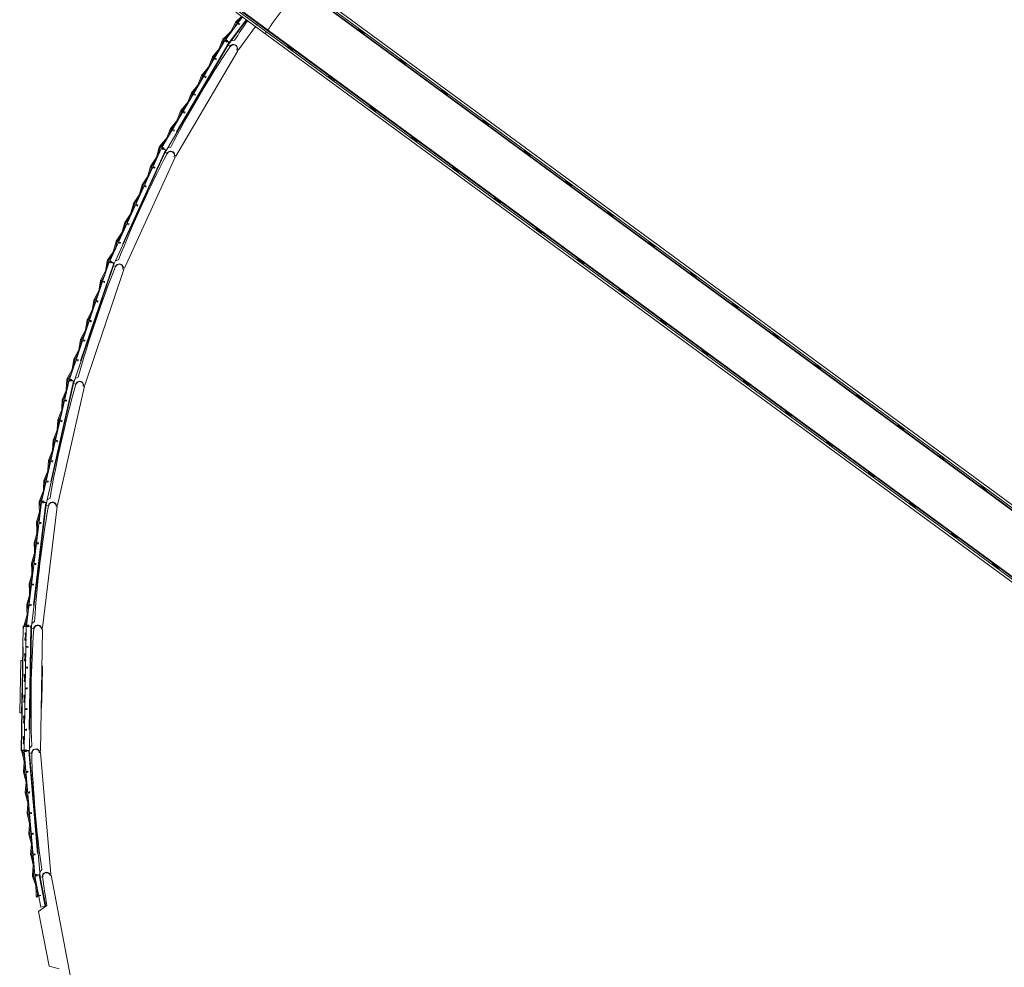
# Model space of a CAD drawing. Header units: metres. Extents: x 135583 to 135939, y 457896 to 458258.
# Tile 564 of 599: x 135689 to 135708, y 458226 to 458245. Entities that reach past the tile are written whole.
import ezdxf

# ---------------------------------------------------------------- set-up
doc = ezdxf.new("R2010")
doc.units = ezdxf.units.M
doc.linetypes.add('Hidden', pattern=[4, 2, -2])
doc.layers.add('NIEUWE INSTALLATIE', color=250, linetype='Continuous', lineweight=0)

msp = doc.modelspace()

# ---------------------------------------------------------------- linework, layer by layer
at = {"layer": 'NIEUWE INSTALLATIE'}
for p, q in [((135735.03, 458215.965), (135694.313, 458245.88)), ((135694.323, 458245.812), (135734.963, 458215.955)), ((135734.921, 458215.949), (135694.33, 458245.77)), ((135694.331, 458245.759), (135734.91, 458215.947)), ((135693.725, 458244.816), (135693.399, 458244.374)), ((135693.598, 458244.907), (135733.198, 458215.814)), ((135693.707, 458244.828), (135693.602, 458244.725)), ((135693.616, 458244.711), (135693.724, 458244.816)), ((135733.226, 458215.853), (135693.666, 458244.918)), ((135693.708, 458244.924), (135733.244, 458215.877)), ((135733.249, 458215.884), (135693.719, 458244.926)), ((135693.6, 458244.722), (135693.472, 458244.473)), ((135693.51, 458244.355), (135693.805, 458244.756)), ((135693.546, 458244.574), (135693.618, 458244.713)), ((135693.655, 458244.687), (135693.644, 458244.676)), ((135693.649, 458244.181), (135693.978, 458244.629)), ((135693.66, 458244.697), (135693.653, 458244.684)), ((135693.658, 458244.662), (135693.669, 458244.672)), ((135693.67, 458244.675), (135693.677, 458244.688)), ((135694.008, 458244.669), (135694.023, 458244.689)), ((135693.565, 458244.598), (135693.364, 458244.402)), ((135693.378, 458244.388), (135693.49, 458244.498)), ((135695.965, 458244.581), (135695.959, 458244.573)), ((135696.086, 458244.493), (135695.965, 458244.581)), ((135696.033, 458244.556), (135696.021, 458244.54)), ((135696.021, 458244.54), (135696.029, 458244.534)), ((135696.029, 458244.534), (135696.041, 458244.55)), ((135696.08, 458244.484), (135696.086, 458244.493)), ((135693.389, 458244.363), (135692.167, 458242.288)), ((135692.279, 458242.28), (135693.452, 458244.274)), ((135693.326, 458244.257), (135693.147, 458244.041)), ((135693.349, 458244.384), (135693.247, 458244.123)), ((135693.311, 458244.231), (135693.368, 458244.377)), ((135693.389, 458244.363), (135693.475, 458244.312)), ((135693.407, 458244.354), (135693.397, 458244.342)), ((135693.48, 458244.315), (135693.399, 458244.374)), ((135693.412, 458244.33), (135693.422, 458244.341)), ((135693.422, 458244.374), (135693.415, 458244.361)), ((135693.432, 458244.352), (135693.439, 458244.365)), ((135693.51, 458244.355), (135693.45, 458244.274)), ((135693.45, 458244.274), (135693.486, 458244.248)), ((135693.462, 458244.29), (135693.475, 458244.312)), ((135693.495, 458244.243), (135693.488, 458244.247)), ((135693.572, 458244.365), (135693.51, 458244.355)), ((135694.596, 458244.272), (135694.59, 458244.264)), ((135694.59, 458244.264), (135694.711, 458244.175)), ((135694.646, 458244.222), (135694.634, 458244.206)), ((135694.654, 458244.216), (135694.646, 458244.222)), ((135692.435, 458242.121), (135693.635, 458244.161)), ((135693.146, 458244.038), (135693.044, 458243.777)), ((135693.107, 458243.885), (135693.164, 458244.031)), ((135693.163, 458244.028), (135693.263, 458244.149)), ((135693.635, 458244.161), (135693.616, 458244.172)), ((135693.632, 458244.193), (135693.649, 458244.181)), ((135694.642, 458244.2), (135694.654, 458244.216)), ((135694.711, 458244.175), (135694.717, 458244.183)), ((135693.123, 458243.911), (135692.944, 458243.695)), ((135693.203, 458244.008), (135693.193, 458243.997)), ((135693.207, 458244.02), (135693.202, 458244.005)), ((135693.209, 458243.984), (135693.219, 458243.995)), ((135693.22, 458243.998), (135693.226, 458244.012)), ((135696.769, 458243.991), (135696.763, 458243.983)), ((135696.889, 458243.902), (135696.769, 458243.991)), ((135696.837, 458243.966), (135696.825, 458243.949)), ((135696.825, 458243.949), (135696.833, 458243.943)), ((135696.833, 458243.943), (135696.845, 458243.96)), ((135696.884, 458243.894), (135696.889, 458243.902)), ((135692.942, 458243.693), (135692.84, 458243.431)), ((135692.904, 458243.539), (135692.961, 458243.685)), ((135692.959, 458243.683), (135693.059, 458243.804)), ((135693, 458243.662), (135692.99, 458243.651)), ((135693.003, 458243.674), (135692.998, 458243.66)), ((135693.005, 458243.638), (135693.015, 458243.65)), ((135693.017, 458243.652), (135693.022, 458243.666)), ((135695.4, 458243.681), (135695.394, 458243.673)), ((135695.394, 458243.673), (135695.515, 458243.584)), ((135692.919, 458243.565), (135692.74, 458243.349)), ((135692.755, 458243.337), (135692.856, 458243.458)), ((135695.45, 458243.632), (135695.438, 458243.615)), ((135695.446, 458243.609), (135695.458, 458243.626)), ((135695.458, 458243.626), (135695.45, 458243.632)), ((135695.515, 458243.584), (135695.52, 458243.592)), ((135692.738, 458243.347), (135692.637, 458243.085)), ((135692.7, 458243.193), (135692.757, 458243.339)), ((135692.796, 458243.316), (135692.786, 458243.305)), ((135692.8, 458243.328), (135692.794, 458243.314)), ((135692.802, 458243.292), (135692.811, 458243.304)), ((135692.813, 458243.306), (135692.819, 458243.321)), ((135697.573, 458243.4), (135697.567, 458243.392)), ((135697.693, 458243.311), (135697.573, 458243.4)), ((135697.641, 458243.375), (135697.629, 458243.359)), ((135697.629, 458243.359), (135697.637, 458243.353)), ((135697.637, 458243.353), (135697.649, 458243.369)), ((135697.687, 458243.303), (135697.693, 458243.311)), ((135692.716, 458243.22), (135692.537, 458243.004)), ((135692.552, 458242.991), (135692.652, 458243.112)), ((135696.203, 458243.091), (135696.198, 458243.082)), ((135696.198, 458243.082), (135696.318, 458242.994)), ((135692.535, 458243.001), (135692.433, 458242.739)), ((135692.497, 458242.847), (135692.554, 458242.994)), ((135692.593, 458242.971), (135692.583, 458242.959)), ((135692.596, 458242.982), (135692.591, 458242.968)), ((135692.598, 458242.946), (135692.608, 458242.958)), ((135692.61, 458242.961), (135692.615, 458242.975)), ((135696.254, 458243.041), (135696.242, 458243.024)), ((135696.25, 458243.019), (135696.262, 458243.035)), ((135696.262, 458243.035), (135696.254, 458243.041)), ((135696.318, 458242.994), (135696.324, 458243.002)), ((135692.512, 458242.874), (135692.333, 458242.658)), ((135692.348, 458242.645), (135692.449, 458242.766)), ((135698.376, 458242.809), (135698.371, 458242.801)), ((135698.497, 458242.721), (135698.376, 458242.809)), ((135698.445, 458242.785), (135698.433, 458242.768)), ((135698.433, 458242.768), (135698.441, 458242.762)), ((135698.441, 458242.762), (135698.453, 458242.779)), ((135698.491, 458242.713), (135698.497, 458242.721)), ((135692.309, 458242.528), (135692.129, 458242.312)), ((135692.331, 458242.655), (135692.23, 458242.393)), ((135692.293, 458242.501), (135692.35, 458242.648)), ((135692.389, 458242.625), (135692.379, 458242.613)), ((135692.393, 458242.636), (135692.387, 458242.622)), ((135692.395, 458242.6), (135692.404, 458242.612)), ((135692.406, 458242.615), (135692.411, 458242.629)), ((135692.145, 458242.299), (135692.245, 458242.42)), ((135697.007, 458242.5), (135697.001, 458242.492)), ((135697.001, 458242.492), (135697.122, 458242.403)), ((135697.058, 458242.45), (135697.046, 458242.434)), ((135697.054, 458242.428), (135697.066, 458242.444)), ((135697.066, 458242.444), (135697.058, 458242.45)), ((135697.122, 458242.403), (135697.128, 458242.411)), ((135692.158, 458242.275), (135691.156, 458240.086)), ((135691.268, 458240.089), (135692.23, 458242.194)), ((135692.107, 458242.164), (135691.951, 458241.931)), ((135692.116, 458242.293), (135692.042, 458242.022)), ((135692.094, 458242.136), (135692.135, 458242.287)), ((135692.158, 458242.275), (135692.249, 458242.234)), ((135692.253, 458242.237), (135692.167, 458242.288)), ((135692.177, 458242.269), (135692.168, 458242.256)), ((135692.189, 458242.29), (135692.184, 458242.276)), ((135692.185, 458242.245), (135692.193, 458242.257)), ((135692.202, 458242.269), (135692.208, 458242.283)), ((135692.279, 458242.28), (135692.228, 458242.194)), ((135692.228, 458242.194), (135692.267, 458242.171)), ((135692.238, 458242.21), (135692.249, 458242.234)), ((135692.276, 458242.167), (135692.269, 458242.17)), ((135692.34, 458242.296), (135692.279, 458242.28)), ((135692.418, 458242.132), (135692.435, 458242.121)), ((135699.18, 458242.219), (135699.174, 458242.211)), ((135699.301, 458242.13), (135699.18, 458242.219)), ((135699.249, 458242.194), (135699.237, 458242.177)), ((135699.237, 458242.177), (135699.245, 458242.171)), ((135699.245, 458242.171), (135699.257, 458242.188)), ((135699.295, 458242.122), (135699.301, 458242.13)), ((135691.44, 458239.948), (135692.424, 458242.099)), ((135691.967, 458241.919), (135692.055, 458242.05)), ((135692.424, 458242.099), (135692.403, 458242.109)), ((135691.94, 458241.799), (135691.784, 458241.566)), ((135691.949, 458241.928), (135691.875, 458241.657)), ((135691.927, 458241.771), (135691.969, 458241.922)), ((135692.01, 458241.904), (135692.001, 458241.891)), ((135692.012, 458241.915), (135692.008, 458241.901)), ((135692.018, 458241.88), (135692.026, 458241.892)), ((135692.028, 458241.895), (135692.032, 458241.91)), ((135697.811, 458241.909), (135697.805, 458241.901)), ((135697.805, 458241.901), (135697.926, 458241.812)), ((135697.862, 458241.86), (135697.85, 458241.843)), ((135697.858, 458241.837), (135697.87, 458241.854)), ((135697.87, 458241.854), (135697.862, 458241.86)), ((135697.926, 458241.812), (135697.932, 458241.82)), ((135691.782, 458241.563), (135691.708, 458241.292)), ((135691.76, 458241.406), (135691.802, 458241.557)), ((135691.8, 458241.554), (135691.888, 458241.685)), ((135691.846, 458241.55), (135691.842, 458241.536)), ((135699.984, 458241.628), (135699.978, 458241.62)), ((135700.105, 458241.539), (135699.984, 458241.628)), ((135700.053, 458241.603), (135700.041, 458241.587)), ((135700.041, 458241.587), (135700.049, 458241.581)), ((135700.049, 458241.581), (135700.061, 458241.597)), ((135691.773, 458241.434), (135691.617, 458241.201)), ((135691.843, 458241.539), (135691.834, 458241.526)), ((135691.851, 458241.515), (135691.859, 458241.527)), ((135691.861, 458241.53), (135691.865, 458241.545)), ((135700.099, 458241.531), (135700.105, 458241.539)), ((135691.616, 458241.198), (135691.541, 458240.927)), ((135691.593, 458241.041), (135691.635, 458241.192)), ((135691.633, 458241.19), (135691.721, 458241.32)), ((135691.676, 458241.174), (135691.668, 458241.161)), ((135691.679, 458241.185), (135691.675, 458241.171)), ((135691.694, 458241.165), (135691.698, 458241.18)), ((135698.615, 458241.319), (135698.609, 458241.311)), ((135698.609, 458241.311), (135698.73, 458241.222)), ((135698.666, 458241.269), (135698.654, 458241.253)), ((135698.662, 458241.247), (135698.674, 458241.263)), ((135698.674, 458241.263), (135698.666, 458241.269)), ((135698.73, 458241.222), (135698.736, 458241.23)), ((135691.606, 458241.069), (135691.45, 458240.836)), ((135691.684, 458241.15), (135691.693, 458241.162)), ((135700.788, 458241.038), (135700.782, 458241.03)), ((135700.909, 458240.949), (135700.788, 458241.038)), ((135700.857, 458241.013), (135700.845, 458240.996)), ((135700.845, 458240.996), (135700.853, 458240.99)), ((135700.853, 458240.99), (135700.865, 458241.007)), ((135691.449, 458240.833), (135691.374, 458240.562)), ((135691.426, 458240.676), (135691.468, 458240.827)), ((135691.467, 458240.825), (135691.554, 458240.955)), ((135691.509, 458240.809), (135691.501, 458240.796)), ((135691.512, 458240.82), (135691.508, 458240.806)), ((135691.517, 458240.785), (135691.526, 458240.797)), ((135691.527, 458240.8), (135691.531, 458240.815)), ((135700.903, 458240.941), (135700.909, 458240.949)), ((135691.439, 458240.704), (135691.283, 458240.471)), ((135699.419, 458240.728), (135699.413, 458240.72)), ((135699.413, 458240.72), (135699.534, 458240.631)), ((135699.47, 458240.679), (135699.457, 458240.662)), ((135699.466, 458240.656), (135699.478, 458240.673)), ((135699.478, 458240.673), (135699.47, 458240.679)), ((135699.534, 458240.631), (135699.54, 458240.639)), ((135691.282, 458240.468), (135691.207, 458240.197)), ((135691.259, 458240.311), (135691.301, 458240.462)), ((135691.3, 458240.46), (135691.387, 458240.59)), ((135691.342, 458240.444), (135691.334, 458240.431)), ((135691.345, 458240.455), (135691.341, 458240.441)), ((135691.35, 458240.42), (135691.359, 458240.433)), ((135691.36, 458240.435), (135691.364, 458240.45)), ((135701.592, 458240.447), (135701.586, 458240.439)), ((135701.713, 458240.358), (135701.592, 458240.447)), ((135701.661, 458240.422), (135701.649, 458240.406)), ((135701.657, 458240.4), (135701.669, 458240.416)), ((135691.272, 458240.339), (135691.116, 458240.106)), ((135691.133, 458240.095), (135691.22, 458240.225)), ((135701.649, 458240.406), (135701.657, 458240.4)), ((135701.707, 458240.35), (135701.713, 458240.358)), ((135691.148, 458240.072), (135690.377, 458237.791)), ((135691.105, 458240.085), (135691.059, 458239.809)), ((135691.099, 458239.927), (135691.125, 458240.082)), ((135691.148, 458240.072), (135691.243, 458240.04)), ((135691.247, 458240.044), (135691.156, 458240.086)), ((135691.168, 458240.068), (135691.16, 458240.054)), ((135691.178, 458240.09), (135691.174, 458240.076)), ((135691.178, 458240.045), (135691.185, 458240.058)), ((135691.193, 458240.07), (135691.197, 458240.085)), ((135691.268, 458240.089), (135691.226, 458239.998)), ((135691.234, 458240.016), (135691.243, 458240.04)), ((135691.328, 458240.112), (135691.268, 458240.089)), ((135700.223, 458240.137), (135700.217, 458240.129)), ((135700.217, 458240.129), (135700.338, 458240.041)), ((135700.274, 458240.088), (135700.261, 458240.071)), ((135700.269, 458240.065), (135700.282, 458240.082)), ((135700.282, 458240.082), (135700.274, 458240.088)), ((135700.338, 458240.041), (135700.344, 458240.049)), ((135690.488, 458237.807), (135691.229, 458239.999)), ((135690.673, 458237.683), (135691.431, 458239.925)), ((135691.109, 458239.956), (135690.977, 458239.708)), ((135690.995, 458239.699), (135691.069, 458239.838)), ((135691.226, 458239.998), (135691.267, 458239.98)), ((135691.277, 458239.977), (135691.269, 458239.979)), ((135691.431, 458239.925), (135691.409, 458239.932)), ((135691.421, 458239.956), (135691.44, 458239.948)), ((135702.396, 458239.856), (135702.39, 458239.848)), ((135702.517, 458239.768), (135702.396, 458239.856)), ((135690.976, 458239.705), (135690.93, 458239.428)), ((135690.97, 458239.547), (135690.996, 458239.702)), ((135691.039, 458239.687), (135691.032, 458239.674)), ((135691.041, 458239.699), (135691.038, 458239.684)), ((135691.05, 458239.665), (135691.057, 458239.678)), ((135691.058, 458239.681), (135691.06, 458239.696)), ((135702.465, 458239.831), (135702.452, 458239.815)), ((135702.452, 458239.815), (135702.461, 458239.809)), ((135702.461, 458239.809), (135702.473, 458239.826)), ((135702.511, 458239.759), (135702.517, 458239.768)), ((135690.98, 458239.576), (135690.849, 458239.328)), ((135690.867, 458239.319), (135690.94, 458239.458)), ((135701.027, 458239.547), (135701.021, 458239.539)), ((135701.021, 458239.539), (135701.142, 458239.45)), ((135701.077, 458239.497), (135701.065, 458239.481)), ((135701.073, 458239.475), (135701.086, 458239.491)), ((135701.086, 458239.491), (135701.077, 458239.497)), ((135701.142, 458239.45), (135701.148, 458239.458)), ((135690.848, 458239.325), (135690.802, 458239.048)), ((135690.842, 458239.167), (135690.868, 458239.322)), ((135690.911, 458239.307), (135690.904, 458239.294)), ((135690.912, 458239.319), (135690.91, 458239.304)), ((135690.921, 458239.284), (135690.928, 458239.298)), ((135690.929, 458239.301), (135690.932, 458239.316)), ((135703.2, 458239.266), (135703.194, 458239.258)), ((135703.321, 458239.177), (135703.2, 458239.266)), ((135690.852, 458239.196), (135690.721, 458238.948)), ((135690.738, 458238.938), (135690.812, 458239.077)), ((135703.269, 458239.241), (135703.256, 458239.224)), ((135703.256, 458239.224), (135703.264, 458239.218)), ((135703.264, 458239.218), (135703.277, 458239.235)), ((135703.315, 458239.169), (135703.321, 458239.177)), ((135690.72, 458238.945), (135690.673, 458238.668)), ((135690.713, 458238.786), (135690.739, 458238.941)), ((135690.782, 458238.927), (135690.775, 458238.914)), ((135690.784, 458238.939), (135690.781, 458238.924)), ((135690.793, 458238.904), (135690.8, 458238.918)), ((135690.801, 458238.921), (135690.803, 458238.936)), ((135701.831, 458238.956), (135701.825, 458238.948)), ((135701.825, 458238.948), (135701.946, 458238.859)), ((135701.881, 458238.907), (135701.869, 458238.89)), ((135701.877, 458238.884), (135701.889, 458238.901)), ((135701.889, 458238.901), (135701.881, 458238.907)), ((135690.723, 458238.816), (135690.592, 458238.568)), ((135690.61, 458238.558), (135690.683, 458238.697)), ((135701.946, 458238.859), (135701.952, 458238.867)), ((135690.591, 458238.565), (135690.545, 458238.288)), ((135690.585, 458238.406), (135690.611, 458238.561)), ((135690.654, 458238.547), (135690.647, 458238.533)), ((135690.655, 458238.557), (135690.653, 458238.544)), ((135690.664, 458238.524), (135690.671, 458238.537)), ((135690.672, 458238.54), (135690.675, 458238.557)), ((135704.004, 458238.675), (135703.998, 458238.667)), ((135704.125, 458238.586), (135704.004, 458238.675)), ((135704.072, 458238.65), (135704.06, 458238.634)), ((135704.06, 458238.634), (135704.068, 458238.628)), ((135704.068, 458238.628), (135704.081, 458238.644)), ((135704.119, 458238.578), (135704.125, 458238.586)), ((135690.595, 458238.435), (135690.464, 458238.187)), ((135690.481, 458238.178), (135690.555, 458238.317)), ((135702.635, 458238.366), (135702.629, 458238.357)), ((135702.629, 458238.357), (135702.75, 458238.269)), ((135702.685, 458238.316), (135702.673, 458238.299)), ((135702.681, 458238.294), (135702.693, 458238.31)), ((135702.693, 458238.31), (135702.685, 458238.316)), ((135690.463, 458238.184), (135690.416, 458237.907)), ((135690.456, 458238.026), (135690.482, 458238.181)), ((135690.525, 458238.167), (135690.518, 458238.153)), ((135690.527, 458238.178), (135690.524, 458238.163)), ((135690.536, 458238.144), (135690.543, 458238.157)), ((135690.544, 458238.16), (135690.546, 458238.175)), ((135702.75, 458238.269), (135702.756, 458238.277)), ((135690.466, 458238.055), (135690.335, 458237.807)), ((135690.353, 458237.798), (135690.426, 458237.937)), ((135704.808, 458238.084), (135704.802, 458238.076)), ((135704.929, 458237.996), (135704.808, 458238.084)), ((135704.876, 458238.06), (135704.864, 458238.043)), ((135704.864, 458238.043), (135704.872, 458238.037)), ((135704.872, 458238.037), (135704.884, 458238.054)), ((135704.923, 458237.988), (135704.929, 458237.996)), ((135690.37, 458237.777), (135689.838, 458235.429)), ((135690.326, 458237.786), (135690.309, 458237.506)), ((135690.336, 458237.628), (135690.346, 458237.784)), ((135690.37, 458237.777), (135690.468, 458237.755)), ((135690.472, 458237.759), (135690.377, 458237.791)), ((135690.39, 458237.774), (135690.384, 458237.76)), ((135690.398, 458237.798), (135690.396, 458237.783)), ((135690.403, 458237.753), (135690.409, 458237.767)), ((135690.415, 458237.78), (135690.418, 458237.795)), ((135690.488, 458237.807), (135690.456, 458237.712)), ((135690.462, 458237.73), (135690.468, 458237.755)), ((135690.545, 458237.835), (135690.488, 458237.807)), ((135703.439, 458237.775), (135703.433, 458237.767)), ((135703.433, 458237.767), (135703.554, 458237.678)), ((135689.946, 458235.456), (135690.458, 458237.713)), ((135690.143, 458235.352), (135690.666, 458237.659)), ((135690.343, 458237.658), (135690.238, 458237.397)), ((135690.456, 458237.712), (135690.498, 458237.697)), ((135690.508, 458237.695), (135690.501, 458237.697)), ((135690.666, 458237.659), (135690.644, 458237.664)), ((135690.654, 458237.69), (135690.673, 458237.683)), ((135703.489, 458237.725), (135703.477, 458237.709)), ((135703.485, 458237.703), (135703.497, 458237.719)), ((135703.497, 458237.719), (135703.489, 458237.725)), ((135703.554, 458237.678), (135703.56, 458237.686)), ((135690.237, 458237.394), (135690.22, 458237.114)), ((135690.247, 458237.236), (135690.257, 458237.393)), ((135690.257, 458237.39), (135690.315, 458237.536)), ((135690.301, 458237.383), (135690.296, 458237.369)), ((135690.302, 458237.395), (135690.301, 458237.38)), ((135690.314, 458237.362), (135690.32, 458237.376)), ((135690.321, 458237.379), (135690.322, 458237.394)), ((135705.612, 458237.494), (135705.606, 458237.486)), ((135705.733, 458237.405), (135705.612, 458237.494)), ((135705.68, 458237.469), (135705.668, 458237.452)), ((135705.668, 458237.452), (135705.676, 458237.446)), ((135705.676, 458237.446), (135705.688, 458237.463)), ((135705.727, 458237.397), (135705.733, 458237.405)), ((135690.254, 458237.266), (135690.149, 458237.006)), ((135704.243, 458237.184), (135704.237, 458237.176)), ((135704.237, 458237.176), (135704.358, 458237.087)), ((135690.149, 458237.003), (135690.131, 458236.723)), ((135690.159, 458236.845), (135690.169, 458237.002)), ((135690.168, 458236.999), (135690.227, 458237.144)), ((135690.213, 458236.992), (135690.207, 458236.978)), ((135690.213, 458237.004), (135690.212, 458236.989)), ((135690.226, 458236.97), (135690.231, 458236.984)), ((135690.232, 458236.987), (135690.233, 458237.002)), ((135704.293, 458237.135), (135704.281, 458237.118)), ((135704.289, 458237.112), (135704.301, 458237.129)), ((135704.301, 458237.129), (135704.293, 458237.135)), ((135704.358, 458237.087), (135704.364, 458237.095)), ((135690.166, 458236.875), (135690.061, 458236.615)), ((135706.416, 458236.903), (135706.41, 458236.895)), ((135706.537, 458236.814), (135706.416, 458236.903)), ((135706.484, 458236.878), (135706.472, 458236.862)), ((135706.472, 458236.862), (135706.48, 458236.856)), ((135706.48, 458236.856), (135706.492, 458236.872)), ((135706.531, 458236.806), (135706.537, 458236.814)), ((135690.06, 458236.612), (135690.042, 458236.331)), ((135690.07, 458236.453), (135690.08, 458236.61)), ((135690.079, 458236.607), (135690.138, 458236.753)), ((135690.124, 458236.6), (135690.118, 458236.586)), ((135690.124, 458236.612), (135690.123, 458236.597)), ((135690.137, 458236.579), (135690.143, 458236.593)), ((135690.143, 458236.596), (135690.144, 458236.611)), ((135705.047, 458236.594), (135705.041, 458236.586)), ((135690.077, 458236.484), (135689.972, 458236.223)), ((135705.041, 458236.586), (135705.162, 458236.497)), ((135705.097, 458236.544), (135705.085, 458236.528)), ((135705.093, 458236.522), (135705.105, 458236.538)), ((135705.105, 458236.538), (135705.097, 458236.544)), ((135705.162, 458236.497), (135705.167, 458236.505)), ((135689.971, 458236.22), (135689.954, 458235.94)), ((135689.981, 458236.062), (135689.991, 458236.219)), ((135689.99, 458236.216), (135690.049, 458236.362)), ((135690.036, 458236.221), (135690.035, 458236.206)), ((135690.055, 458236.205), (135690.055, 458236.22)), ((135707.22, 458236.313), (135707.214, 458236.305)), ((135707.34, 458236.224), (135707.22, 458236.313)), ((135707.288, 458236.288), (135707.276, 458236.271)), ((135707.276, 458236.271), (135707.284, 458236.265)), ((135707.284, 458236.265), (135707.296, 458236.282)), ((135707.335, 458236.216), (135707.34, 458236.224)), ((135689.988, 458236.092), (135689.883, 458235.832)), ((135690.035, 458236.209), (135690.03, 458236.195)), ((135690.048, 458236.187), (135690.054, 458236.201)), ((135689.902, 458235.824), (135689.961, 458235.97)), ((135689.947, 458235.829), (135689.946, 458235.814)), ((135705.851, 458236.003), (135705.845, 458235.995)), ((135705.845, 458235.995), (135705.965, 458235.906)), ((135705.901, 458235.954), (135705.889, 458235.937)), ((135705.897, 458235.931), (135705.909, 458235.948)), ((135705.909, 458235.948), (135705.901, 458235.954)), ((135705.965, 458235.906), (135705.971, 458235.914)), ((135689.899, 458235.701), (135689.794, 458235.44)), ((135689.882, 458235.829), (135689.865, 458235.549)), ((135689.893, 458235.671), (135689.902, 458235.827)), ((135689.947, 458235.817), (135689.941, 458235.803)), ((135689.959, 458235.796), (135689.965, 458235.81)), ((135689.966, 458235.813), (135689.967, 458235.828)), ((135708.023, 458235.722), (135708.018, 458235.714)), ((135708.144, 458235.633), (135708.023, 458235.722)), ((135708.092, 458235.697), (135708.08, 458235.681)), ((135708.08, 458235.681), (135708.088, 458235.675)), ((135708.088, 458235.675), (135708.1, 458235.691)), ((135689.813, 458235.433), (135689.872, 458235.579)), ((135689.946, 458235.456), (135689.924, 458235.358)), ((135690, 458235.49), (135689.946, 458235.456)), ((135708.138, 458235.625), (135708.144, 458235.633)), ((135689.832, 458235.414), (135689.544, 458233.024)), ((135689.65, 458233.061), (135689.926, 458235.359)), ((135689.818, 458235.293), (135689.74, 458235.023)), ((135689.788, 458235.418), (135689.799, 458235.138)), ((135689.814, 458235.262), (135689.808, 458235.419)), ((135689.832, 458235.414), (135689.932, 458235.402)), ((135689.935, 458235.407), (135689.838, 458235.429)), ((135689.853, 458235.414), (135689.848, 458235.399)), ((135689.856, 458232.979), (135690.139, 458235.328)), ((135689.858, 458235.438), (135689.857, 458235.423)), ((135689.868, 458235.394), (135689.872, 458235.408)), ((135689.877, 458235.422), (135689.878, 458235.437)), ((135689.924, 458235.358), (135689.968, 458235.348)), ((135689.929, 458235.377), (135689.932, 458235.402)), ((135689.978, 458235.347), (135689.97, 458235.348)), ((135690.139, 458235.328), (135690.117, 458235.33)), ((135690.124, 458235.356), (135690.143, 458235.352)), ((135706.654, 458235.412), (135706.649, 458235.404)), ((135706.649, 458235.404), (135706.769, 458235.316)), ((135706.705, 458235.363), (135706.693, 458235.346)), ((135706.701, 458235.34), (135706.713, 458235.357)), ((135706.713, 458235.357), (135706.705, 458235.363)), ((135706.769, 458235.316), (135706.775, 458235.324)), ((135689.759, 458235.017), (135689.803, 458235.168)), ((135689.77, 458234.894), (135689.692, 458234.625)), ((135689.74, 458235.02), (135689.751, 458234.739)), ((135689.766, 458234.864), (135689.76, 458235.021)), ((135689.805, 458235.015), (135689.8, 458235.001)), ((135689.804, 458235.027), (135689.804, 458235.012)), ((135689.82, 458234.995), (135689.824, 458235.01)), ((135689.824, 458235.013), (135689.824, 458235.028)), ((135689.711, 458234.619), (135689.755, 458234.77)), ((135707.458, 458234.822), (135707.452, 458234.814)), ((135707.452, 458234.814), (135707.573, 458234.725)), ((135707.509, 458234.772), (135707.497, 458234.756)), ((135707.505, 458234.75), (135707.517, 458234.766)), ((135707.517, 458234.766), (135707.509, 458234.772)), ((135707.573, 458234.725), (135707.579, 458234.733)), ((135689.722, 458234.496), (135689.644, 458234.226)), ((135689.692, 458234.621), (135689.703, 458234.341)), ((135689.718, 458234.465), (135689.712, 458234.622)), ((135689.757, 458234.617), (135689.752, 458234.602)), ((135689.756, 458234.629), (135689.756, 458234.614)), ((135689.772, 458234.597), (135689.776, 458234.611)), ((135689.776, 458234.614), (135689.776, 458234.629)), ((135689.663, 458234.221), (135689.707, 458234.372)), ((135689.644, 458234.223), (135689.655, 458233.942)), ((135689.67, 458234.067), (135689.664, 458234.224)), ((135689.709, 458234.218), (135689.704, 458234.204)), ((135689.708, 458234.23), (135689.708, 458234.215)), ((135689.724, 458234.198), (135689.728, 458234.213)), ((135689.728, 458234.216), (135689.728, 458234.231)), ((135708.262, 458234.231), (135708.256, 458234.223)), ((135708.256, 458234.223), (135708.377, 458234.134)), ((135708.313, 458234.182), (135708.301, 458234.165)), ((135708.309, 458234.159), (135708.321, 458234.176)), ((135708.321, 458234.176), (135708.313, 458234.182)), ((135708.377, 458234.134), (135708.383, 458234.142)), ((135689.674, 458234.097), (135689.596, 458233.828)), ((135689.615, 458233.822), (135689.659, 458233.973)), ((135689.596, 458233.824), (135689.607, 458233.544)), ((135689.622, 458233.668), (135689.616, 458233.825)), ((135689.661, 458233.82), (135689.656, 458233.805)), ((135689.66, 458233.832), (135689.66, 458233.817)), ((135689.676, 458233.8), (135689.68, 458233.814)), ((135689.68, 458233.817), (135689.68, 458233.833)), ((135689.626, 458233.699), (135689.548, 458233.429)), ((135689.567, 458233.424), (135689.611, 458233.575)), ((135689.548, 458233.426), (135689.559, 458233.146)), ((135689.574, 458233.27), (135689.568, 458233.427)), ((135689.613, 458233.421), (135689.608, 458233.407)), ((135689.612, 458233.433), (135689.612, 458233.418)), ((135689.628, 458233.401), (135689.632, 458233.416)), ((135689.632, 458233.419), (135689.632, 458233.434)), ((135689.578, 458233.3), (135689.5, 458233.031)), ((135689.519, 458233.025), (135689.563, 458233.176)), ((135689.44, 458230.602), (135689.48, 458233.01)), ((135689.48, 458233.01), (135689.48, 458232.965)), ((135689.54, 458233.009), (135689.48, 458233.01)), ((135689.48, 458233.01), (135689.54, 458233.009)), ((135689.484, 458232.969), (135689.489, 458232.996)), ((135689.497, 458233.003), (135689.54, 458233.003)), ((135689.54, 458233.009), (135689.5, 458230.601)), ((135689.54, 458233.009), (135689.64, 458233.007)), ((135689.644, 458233.012), (135689.544, 458233.024)), ((135689.561, 458233.01), (135689.558, 458232.995)), ((135689.564, 458233.035), (135689.564, 458233.02)), ((135689.578, 458232.992), (135689.58, 458233.006)), ((135689.584, 458233.021), (135689.584, 458233.036)), ((135689.65, 458233.061), (135689.638, 458232.962)), ((135689.64, 458232.981), (135689.64, 458233.007)), ((135689.7, 458233.101), (135689.65, 458233.061)), ((135689.836, 458232.981), (135689.856, 458232.979)), ((135689.538, 458232.886), (135689.514, 458232.75)), ((135689.516, 458232.867), (135689.536, 458232.73)), ((135689.538, 458232.855), (135689.536, 458232.87)), ((135689.601, 458230.649), (135689.64, 458232.963)), ((135689.638, 458232.962), (135689.682, 458232.957)), ((135689.692, 458232.957), (135689.685, 458232.957)), ((135689.815, 458230.588), (135689.855, 458232.954)), ((135689.855, 458232.954), (135689.832, 458232.954)), ((135689.534, 458232.747), (135689.536, 458232.761)), ((135689.554, 458232.609), (135689.551, 458232.594)), ((135689.552, 458232.621), (135689.554, 458232.606)), ((135689.574, 458232.608), (135689.571, 458232.623)), ((135689.571, 458232.59), (135689.574, 458232.605)), ((135689.532, 458232.485), (135689.507, 458232.349)), ((135689.509, 458232.466), (135689.529, 458232.329)), ((135689.531, 458232.454), (135689.529, 458232.468)), ((135689.413, 458231.33), (135689.432, 458232.345)), ((135689.469, 458232.344), (135689.432, 458232.345)), ((135689.527, 458232.345), (135689.53, 458232.36)), ((135689.547, 458232.207), (135689.544, 458232.193)), ((135689.545, 458232.219), (135689.547, 458232.204)), ((135689.567, 458232.207), (135689.565, 458232.222)), ((135689.648, 458232.24), (135689.628, 458232.24)), ((135689.854, 458232.236), (135689.842, 458232.236)), ((135689.854, 458232.236), (135689.846, 458231.829)), ((135689.525, 458232.084), (135689.501, 458231.948)), ((135689.502, 458232.064), (135689.522, 458231.928)), ((135689.524, 458232.053), (135689.522, 458232.067)), ((135689.564, 458232.189), (135689.567, 458232.204)), ((135689.451, 458231.329), (135689.461, 458231.841)), ((135689.451, 458231.329), (135689.461, 458231.841)), ((135689.52, 458231.944), (135689.523, 458231.958)), ((135689.846, 458231.829), (135689.838, 458231.423)), ((135689.518, 458231.682), (135689.494, 458231.546)), ((135689.496, 458231.663), (135689.515, 458231.526)), ((135689.518, 458231.651), (135689.516, 458231.666)), ((135689.538, 458231.818), (135689.54, 458231.803)), ((135689.54, 458231.806), (135689.538, 458231.791)), ((135689.557, 458231.788), (135689.56, 458231.803)), ((135689.56, 458231.806), (135689.558, 458231.821)), ((135689.513, 458231.543), (135689.516, 458231.557)), ((135689.413, 458231.33), (135689.451, 458231.329)), ((135689.511, 458231.281), (135689.487, 458231.145)), ((135689.489, 458231.262), (135689.509, 458231.125)), ((135689.511, 458231.25), (135689.509, 458231.265)), ((135689.531, 458231.417), (135689.534, 458231.402)), ((135689.534, 458231.405), (135689.531, 458231.39)), ((135689.553, 458231.405), (135689.551, 458231.42)), ((135689.551, 458231.386), (135689.553, 458231.401)), ((135689.614, 458231.427), (135689.634, 458231.427)), ((135689.829, 458231.423), (135689.838, 458231.423)), ((135689.507, 458231.142), (135689.509, 458231.156)), ((135689.505, 458230.88), (135689.48, 458230.744)), ((135689.527, 458231.004), (135689.524, 458230.989)), ((135689.525, 458231.015), (135689.527, 458231)), ((135689.547, 458231.003), (135689.544, 458231.018)), ((135689.544, 458230.985), (135689.546, 458231)), ((135689.482, 458230.86), (135689.502, 458230.724)), ((135689.5, 458230.74), (135689.502, 458230.755)), ((135689.504, 458230.849), (135689.502, 458230.863)), ((135689.646, 458230.694), (135689.601, 458230.649)), ((135689.441, 458230.647), (135689.44, 458230.602)), ((135689.44, 458230.602), (135689.5, 458230.601)), ((135689.5, 458230.601), (135689.44, 458230.602)), ((135689.449, 458230.616), (135689.445, 458230.643)), ((135689.453, 458230.58), (135689.521, 458230.308)), ((135689.5, 458230.607), (135689.456, 458230.608)), ((135689.511, 458230.433), (135689.472, 458230.585)), ((135689.497, 458230.586), (135689.597, 458230.594)), ((135689.497, 458230.586), (135689.705, 458228.187)), ((135689.6, 458230.599), (135689.5, 458230.601)), ((135689.517, 458230.589), (135689.516, 458230.574)), ((135689.518, 458230.614), (135689.52, 458230.599)), ((135689.536, 458230.573), (135689.537, 458230.588)), ((135689.54, 458230.602), (135689.538, 458230.617)), ((135689.599, 458230.568), (135689.597, 458230.594)), ((135689.601, 458230.649), (135689.599, 458230.549)), ((135689.599, 458230.549), (135689.644, 458230.549)), ((135689.8, 458228.245), (135689.601, 458230.551)), ((135689.654, 458230.55), (135689.646, 458230.549)), ((135689.816, 458230.564), (135689.793, 458230.562)), ((135689.795, 458230.589), (135689.815, 458230.588)), ((135690.019, 458228.206), (135689.816, 458230.564)), ((135689.508, 458230.464), (135689.487, 458230.184)), ((135689.507, 458230.182), (135689.519, 458230.339)), ((135689.487, 458230.181), (135689.556, 458229.908)), ((135689.545, 458230.033), (135689.507, 458230.185)), ((135689.548, 458230.201), (135689.552, 458230.186)), ((135689.552, 458230.189), (135689.551, 458230.174)), ((135689.572, 458230.191), (135689.568, 458230.206)), ((135689.571, 458230.173), (135689.572, 458230.188)), ((135689.543, 458230.064), (135689.522, 458229.784)), ((135689.542, 458229.782), (135689.553, 458229.939)), ((135689.522, 458229.781), (135689.59, 458229.508)), ((135689.58, 458229.633), (135689.541, 458229.786)), ((135689.583, 458229.801), (135689.587, 458229.786)), ((135689.586, 458229.789), (135689.585, 458229.774)), ((135689.606, 458229.791), (135689.602, 458229.806)), ((135689.605, 458229.773), (135689.606, 458229.788)), ((135689.577, 458229.664), (135689.556, 458229.384)), ((135689.576, 458229.383), (135689.588, 458229.539)), ((135689.556, 458229.381), (135689.625, 458229.109)), ((135689.614, 458229.233), (135689.576, 458229.386)), ((135689.618, 458229.401), (135689.621, 458229.386)), ((135689.621, 458229.39), (135689.62, 458229.375)), ((135689.641, 458229.391), (135689.637, 458229.406)), ((135689.64, 458229.373), (135689.641, 458229.388)), ((135689.612, 458229.264), (135689.591, 458228.984)), ((135689.591, 458228.981), (135689.66, 458228.709)), ((135689.649, 458228.833), (135689.61, 458228.986)), ((135689.611, 458228.983), (135689.622, 458229.139)), ((135689.652, 458229.001), (135689.656, 458228.987)), ((135689.655, 458228.99), (135689.654, 458228.975)), ((135689.675, 458228.991), (135689.671, 458229.006)), ((135689.674, 458228.973), (135689.675, 458228.988)), ((135689.646, 458228.864), (135689.625, 458228.584)), ((135689.645, 458228.583), (135689.657, 458228.74)), ((135689.683, 458228.434), (135689.645, 458228.586)), ((135689.687, 458228.601), (135689.69, 458228.587)), ((135689.69, 458228.59), (135689.689, 458228.575)), ((135689.71, 458228.592), (135689.706, 458228.606)), ((135689.709, 458228.573), (135689.71, 458228.588)), ((135689.626, 458228.581), (135689.694, 458228.309)), ((135689.681, 458228.464), (135689.66, 458228.184)), ((135689.68, 458228.183), (135689.691, 458228.34)), ((135689.721, 458228.202), (135689.725, 458228.187)), ((135689.744, 458228.192), (135689.741, 458228.206)), ((135689.841, 458228.294), (135689.8, 458228.245)), ((135689.8, 458228.245), (135689.809, 458228.146)), ((135689.999, 458228.205), (135690.019, 458228.206)), ((135689.66, 458228.161), (135689.756, 458227.898)), ((135689.733, 458228.02), (135689.679, 458228.168)), ((135689.704, 458228.171), (135689.802, 458228.19)), ((135689.704, 458228.171), (135689.82, 458227.562)), ((135689.804, 458228.195), (135689.705, 458228.187)), ((135689.723, 458228.177), (135689.724, 458228.161)), ((135689.727, 458228.051), (135689.735, 458227.77)), ((135689.744, 458228.162), (135689.743, 458228.177)), ((135689.807, 458228.164), (135689.802, 458228.19)), ((135689.809, 458228.146), (135689.853, 458228.149)), ((135689.919, 458227.582), (135689.81, 458228.147)), ((135689.863, 458228.151), (135689.856, 458228.15)), ((135690.023, 458228.182), (135690, 458228.178)), ((135690.467, 458225.858), (135690.023, 458228.182)), ((135689.755, 458227.771), (135689.75, 458227.928)), ((135689.794, 458227.794), (135689.799, 458227.779)), ((135689.818, 458227.786), (135689.813, 458227.8)), ((135689.939, 458227.596), (135689.78, 458227.481)), ((135689.78, 458227.481), (135689.983, 458226.419)), ((135689.918, 458227.581), (135689.82, 458227.562)), ((135689.983, 458226.419), (135690.176, 458226.371))]:
    msp.add_line(p, q, dxfattribs=at)
at = {"layer": 'NIEUWE INSTALLATIE', "linetype": 'Hidden'}
for p, q in [((135693.797, 458244.762), (135693.472, 458244.321)), ((135693.466, 458244.317), (135692.245, 458242.242)), ((135692.24, 458242.238), (135691.238, 458240.048)), ((135691.233, 458240.044), (135690.462, 458237.762)), ((135690.458, 458237.757), (135689.926, 458235.409)), ((135689.922, 458235.404), (135689.634, 458233.013)), ((135689.446, 458230.602), (135689.486, 458233.01)), ((135689.63, 458233.007), (135689.59, 458230.6)), ((135689.587, 458230.594), (135689.794, 458228.194)), ((135689.792, 458228.188), (135689.909, 458227.579))]:
    msp.add_line(p, q, dxfattribs=at)
for start, end in [(143.696, 144.9934), (143.696, 144.9934), (145.0707, 145.1869), (145.0707, 145.1869)]:
    msp.add_arc((135713.021, 458231.38), 22.965, start, end, dxfattribs=at)
at = {"layer": 'NIEUWE INSTALLATIE'}
for centre, radius, start, end in [((135711.384, 458232.65), 21.319, 145.4497, 146.6669), ((135711.262, 458232.475), 21.319, 146.4824, 152.5686), ((135693.555, 458244.207), 0.07, 329.5255, 149.5255), ((135711.159, 458232.288), 21.319, 152.384, 158.4702), ((135692.339, 458242.138), 0.07, 335.4271, 155.4271), ((135711.076, 458232.092), 21.319, 158.2857, 164.3718), ((135691.343, 458239.954), 0.07, 341.3288, 161.3288), ((135690.576, 458237.68), 0.07, 347.2304, 167.2304), ((135711.013, 458231.888), 21.319, 164.1873, 170.2735), ((135710.971, 458231.679), 21.319, 170.089, 176.1751), ((135690.047, 458235.339), 0.07, 353.132, 173.132), ((135689.762, 458232.956), 0.07, 359.0337, 179.0337), ((135710.951, 458231.466), 21.319, 175.9906, 182.0767), ((135710.953, 458231.253), 21.319, 181.8922, 187.9784), ((135689.723, 458230.556), 0.07, 4.9353, 184.9353), ((135689.932, 458228.164), 0.07, 10.837, 190.837), ((135710.978, 458231.041), 21.319, 187.7939, 189.2988)]:
    msp.add_arc(centre, radius, start, end, dxfattribs=at)
for centre, major_axis, start_param, end_param in [((135693.609, 458244.718), (-0.00456, -0.0089), 2.980717, 6.12231), ((135693.609, 458244.718), (-0.00456, -0.0089), 2.980717, 6.12231), ((135693.609, 458244.718), (0.00805, -0.00593), 4.712389, 7.853981), ((135693.609, 458244.718), (0.00805, -0.00593), 4.712389, 7.853981), ((135693.358, 458244.381), (0.0099, -0.00139), 1.178097, 4.31969), ((135693.358, 458244.381), (0.00251, -0.00968), 5.497787, 8.63938), ((135693.371, 458244.395), (0.00903, 0.0043), 0.491397, 3.63299), ((135693.371, 458244.395), (-0.0001, -0.01), 5.658663, 8.800255), ((135693.414, 458244.348), (0.00968, 0.00251), 0.785398, 2.195629), ((135693.424, 458244.356), (0.0085, -0.00527), 3.221874, 4.632105), ((135693.424, 458244.356), (0.01, -0.0001), 4.087866, 5.819228), ((135693.414, 458244.348), (0.00615, 0.00788), 5.366887, 6.414085), ((135693.553, 458244.204), (0.0747, 0.0286), 5.785696, 8.473804), ((135693.155, 458244.035), (-0.00507, -0.00862), 3.141593, 6.283185), ((135693.155, 458244.035), (-0.00507, -0.00862), 3.141593, 6.283185), ((135693.155, 458244.035), (0.0099, -0.00139), 4.31969, 7.461283), ((135693.155, 458244.035), (0.0099, -0.00139), 4.31969, 7.461283), ((135692.951, 458243.689), (-0.00507, -0.00862), 3.141593, 6.283185), ((135692.951, 458243.689), (-0.00507, -0.00862), 3.141593, 6.283185), ((135692.951, 458243.689), (0.0099, -0.00139), 4.31969, 7.461283), ((135692.951, 458243.689), (0.0099, -0.00139), 4.31969, 7.461283), ((135692.748, 458243.343), (-0.00139, -0.0099), 2.748894, 5.890486), ((135692.748, 458243.343), (-0.00139, -0.0099), 2.748894, 5.890486), ((135692.748, 458243.343), (0.00932, -0.00363), 4.551514, 7.693106), ((135692.748, 458243.343), (0.00932, -0.00363), 4.551514, 7.693106), ((135692.544, 458242.997), (-0.00296, -0.00955), 2.909769, 6.051361), ((135692.544, 458242.997), (-0.00296, -0.00955), 2.909769, 6.051361), ((135692.544, 458242.997), (0.0099, -0.00139), 4.319689, 7.461282), ((135692.544, 458242.997), (0.0099, -0.00139), 4.319689, 7.461282), ((135692.341, 458242.651), (-0.00363, -0.00932), 2.980717, 6.12231), ((135692.341, 458242.651), (-0.00363, -0.00932), 2.980717, 6.12231), ((135692.341, 458242.651), (0.00862, -0.00507), 4.712389, 7.853981), ((135692.341, 458242.651), (0.00862, -0.00507), 4.712389, 7.853981), ((135692.137, 458242.305), (0.00854, 0.00521), 0.491397, 3.63299), ((135692.137, 458242.305), (0.00093, -0.00996), 5.658663, 8.800255), ((135692.126, 458242.29), (0.00999, -0.00036), 1.178097, 4.31969), ((135692.126, 458242.29), (0.00349, -0.00937), 5.497787, 8.63938), ((135692.185, 458242.263), (0.00937, 0.00349), 0.785398, 2.195629), ((135692.193, 458242.272), (0.009, -0.00436), 3.221874, 4.632105), ((135692.193, 458242.272), (0.00996, 0.00093), 4.087866, 5.819228), ((135692.185, 458242.263), (0.00531, 0.00847), 5.366887, 6.414085), ((135692.338, 458242.134), (0.0714, 0.0361), 5.785696, 8.473804), ((135691.959, 458241.925), (-0.00416, -0.00909), 3.141593, 6.283185), ((135691.959, 458241.925), (-0.00416, -0.00909), 3.141593, 6.283185), ((135691.959, 458241.925), (0.00999, -0.00036), 4.31969, 7.461283), ((135691.959, 458241.925), (0.00999, -0.00036), 4.31969, 7.461283), ((135691.792, 458241.56), (-0.00416, -0.00909), 3.141593, 6.283185), ((135691.792, 458241.56), (-0.00416, -0.00909), 3.141593, 6.283185), ((135691.792, 458241.56), (0.00999, -0.00036), 4.31969, 7.461283), ((135691.792, 458241.56), (0.00999, -0.00036), 4.31969, 7.461283), ((135691.625, 458241.195), (-0.00036, -0.00999), 2.748894, 5.890486), ((135691.625, 458241.195), (-0.00036, -0.00999), 2.748894, 5.890486), ((135691.625, 458241.195), (0.00964, -0.00265), 4.551514, 7.693106), ((135691.625, 458241.195), (0.00964, -0.00265), 4.551514, 7.693106), ((135691.458, 458240.83), (-0.00196, -0.00981), 2.909769, 6.051361), ((135691.458, 458240.83), (-0.00196, -0.00981), 2.909769, 6.051361), ((135691.458, 458240.83), (0.00999, -0.00036), 4.319689, 7.461282), ((135691.458, 458240.83), (0.00999, -0.00036), 4.319689, 7.461282), ((135691.291, 458240.465), (-0.00265, -0.00964), 2.980717, 6.12231), ((135691.291, 458240.465), (-0.00265, -0.00964), 2.980717, 6.12231), ((135691.291, 458240.465), (0.00909, -0.00416), 4.712389, 7.853981), ((135691.291, 458240.465), (0.00909, -0.00416), 4.712389, 7.853981), ((135691.115, 458240.084), (0.00998, 0.00067), 1.178097, 4.31969), ((135691.115, 458240.084), (0.00444, -0.00896), 5.497787, 8.63938), ((135691.124, 458240.1), (0.00796, 0.00606), 0.491397, 3.63299), ((135691.124, 458240.1), (0.00194, -0.00981), 5.658663, 8.800255), ((135691.176, 458240.063), (0.00896, 0.00444), 0.785398, 2.195629), ((135691.184, 458240.073), (0.0094, -0.00342), 3.221874, 4.632105), ((135691.184, 458240.073), (0.00981, 0.00194), 4.087866, 5.819228), ((135691.176, 458240.063), (0.00441, 0.00897), 5.366887, 6.414085), ((135691.342, 458239.95), (0.0673, 0.0433), 5.785696, 8.473804), ((135690.986, 458239.703), (-0.0032, -0.00947), 3.141593, 6.283185), ((135690.986, 458239.703), (-0.0032, -0.00947), 3.141593, 6.283185), ((135690.986, 458239.703), (0.00998, 0.00067), 4.31969, 7.461283), ((135690.986, 458239.703), (0.00998, 0.00067), 4.31969, 7.461283), ((135690.858, 458239.323), (-0.0032, -0.00947), 3.141593, 6.283185), ((135690.858, 458239.323), (-0.0032, -0.00947), 3.141593, 6.283185), ((135690.858, 458239.323), (0.00998, 0.00067), 4.31969, 7.461283), ((135690.858, 458239.323), (0.00998, 0.00067), 4.31969, 7.461283), ((135690.729, 458238.943), (0.00067, -0.00998), 2.748894, 5.890486), ((135690.729, 458238.943), (0.00067, -0.00998), 2.748894, 5.890486), ((135690.729, 458238.943), (0.00986, -0.00164), 4.551514, 7.693106), ((135690.729, 458238.943), (0.00986, -0.00164), 4.551514, 7.693106), ((135690.601, 458238.563), (-0.00094, -0.00996), 2.909769, 6.051361), ((135690.601, 458238.563), (-0.00094, -0.00996), 2.909769, 6.051361), ((135690.601, 458238.563), (0.00998, 0.00067), 4.319689, 7.461282), ((135690.601, 458238.563), (0.00998, 0.00067), 4.319689, 7.461282), ((135690.472, 458238.183), (-0.00164, -0.00986), 2.980717, 6.12231), ((135690.472, 458238.183), (-0.00164, -0.00986), 2.980717, 6.12231), ((135690.472, 458238.183), (0.00947, -0.0032), 4.712389, 7.853981), ((135690.472, 458238.183), (0.00947, -0.0032), 4.712389, 7.853981), ((135690.336, 458237.785), (0.00986, 0.00169), 1.178097, 4.31969), ((135690.344, 458237.802), (0.00729, 0.00684), 0.491397, 3.63299), ((135690.336, 458237.785), (0.00533, -0.00846), 5.497787, 8.63938), ((135690.344, 458237.802), (0.00294, -0.00956), 5.658663, 8.800255), ((135690.399, 458237.771), (0.00846, 0.00533), 0.785398, 2.195629), ((135690.405, 458237.782), (0.0097, -0.00243), 3.221874, 4.632105), ((135690.399, 458237.771), (0.00346, 0.00938), 5.366887, 6.414085), ((135690.405, 458237.782), (0.00956, 0.00294), 4.087866, 5.135063), ((135690.575, 458237.676), (0.0625, 0.05), 5.785696, 8.473804), ((135690.247, 458237.394), (-0.00221, -0.00975), 3.141593, 6.283185), ((135690.247, 458237.394), (-0.00221, -0.00975), 3.141593, 6.283185), ((135690.247, 458237.394), (0.00986, 0.00169), 4.31969, 7.461283), ((135690.247, 458237.394), (0.00986, 0.00169), 4.31969, 7.461283), ((135690.159, 458237.002), (-0.00221, -0.00975), 3.141593, 6.283185), ((135690.159, 458237.002), (-0.00221, -0.00975), 3.141593, 6.283185), ((135690.159, 458237.002), (0.00986, 0.00169), 4.31969, 7.461283), ((135690.159, 458237.002), (0.00986, 0.00169), 4.31969, 7.461283), ((135690.07, 458236.611), (0.00169, -0.00986), 2.748894, 5.890486), ((135690.07, 458236.611), (0.00169, -0.00986), 2.748894, 5.890486), ((135690.07, 458236.611), (0.00998, -0.00062), 4.551514, 7.693106), ((135690.07, 458236.611), (0.00998, -0.00062), 4.551514, 7.693106), ((135689.981, 458236.219), (0.00009, -0.01), 2.909769, 6.051361), ((135689.981, 458236.219), (0.00009, -0.01), 2.909769, 6.051361), ((135689.981, 458236.219), (0.00986, 0.00169), 4.319689, 7.461282), ((135689.981, 458236.219), (0.00986, 0.00169), 4.319689, 7.461282), ((135689.892, 458235.828), (-0.00062, -0.00998), 2.980717, 6.12231), ((135689.892, 458235.828), (-0.00062, -0.00998), 2.980717, 6.12231), ((135689.892, 458235.828), (0.00975, -0.00221), 4.712389, 7.853981), ((135689.892, 458235.828), (0.00975, -0.00221), 4.712389, 7.853981), ((135689.798, 458235.419), (0.00963, 0.00269), 1.178097, 4.31969), ((135689.804, 458235.437), (0.00655, 0.00756), 0.491397, 3.63299), ((135689.798, 458235.419), (0.00617, -0.00787), 5.497787, 8.63938), ((135689.804, 458235.437), (0.00391, -0.0092), 5.658663, 8.800255), ((135689.862, 458235.411), (0.00787, 0.00617), 0.785398, 2.195629), ((135689.867, 458235.422), (0.0099, -0.00142), 3.221874, 4.632105), ((135689.862, 458235.411), (0.00248, 0.00969), 5.366887, 6.414085), ((135689.867, 458235.422), (0.0092, 0.00391), 4.087866, 5.135063), ((135690.047, 458235.334), (0.057, 0.0561), 5.785696, 8.473804), ((135689.75, 458235.02), (-0.0012, -0.00993), 3.141593, 6.283185), ((135689.75, 458235.02), (-0.0012, -0.00993), 3.141593, 6.283185), ((135689.75, 458235.02), (0.00963, 0.00269), 4.31969, 7.461283), ((135689.75, 458235.02), (0.00963, 0.00269), 4.31969, 7.461283), ((135689.702, 458234.622), (-0.0012, -0.00993), 3.141593, 6.283185), ((135689.702, 458234.622), (-0.0012, -0.00993), 3.141593, 6.283185), ((135689.702, 458234.622), (0.00963, 0.00269), 4.31969, 7.461283), ((135689.702, 458234.622), (0.00963, 0.00269), 4.31969, 7.461283), ((135689.654, 458234.223), (0.00269, -0.00963), 2.748894, 5.890486), ((135689.654, 458234.223), (0.00269, -0.00963), 2.748894, 5.890486), ((135689.654, 458234.223), (0.00999, 0.00041), 4.551514, 7.693106), ((135689.654, 458234.223), (0.00999, 0.00041), 4.551514, 7.693106), ((135689.606, 458233.825), (0.00112, -0.00994), 2.909769, 6.051361), ((135689.606, 458233.825), (0.00112, -0.00994), 2.909769, 6.051361), ((135689.606, 458233.825), (0.00963, 0.00269), 4.319689, 7.461282), ((135689.606, 458233.825), (0.00963, 0.00269), 4.319689, 7.461282), ((135689.558, 458233.426), (0.00041, -0.00999), 2.980717, 6.12231), ((135689.558, 458233.426), (0.00041, -0.00999), 2.980717, 6.12231), ((135689.558, 458233.426), (0.00993, -0.0012), 4.712389, 7.853981), ((135689.558, 458233.426), (0.00993, -0.0012), 4.712389, 7.853981), ((135689.48, 458232.969), (0.00367, -0.00159), 5.105088, 6.675884), ((135689.497, 458232.995), (0.00688, 0.00409), 1.017222, 2.588019), ((135689.51, 458233.028), (0.00574, 0.00819), 0.491397, 3.63299), ((135689.51, 458233.028), (0.00484, -0.00875), 5.658663, 8.800255), ((135689.57, 458233.008), (0.00719, 0.00695), 0.785398, 2.195629), ((135689.574, 458233.02), (0.00999, -0.0004), 3.221874, 4.632105), ((135689.57, 458233.008), (0.00147, 0.00989), 5.366887, 6.414085), ((135689.574, 458233.02), (0.00875, 0.00484), 4.087866, 5.135063), ((135689.762, 458232.951), (0.0509, 0.0617), 5.785696, 8.473804), ((135689.526, 458232.868), (0.01, -0.00017), 1.570796, 4.712389), ((135689.526, 458232.868), (0.00213, -0.00977), 6.051361, 9.192954), ((135689.524, 458232.748), (0.00952, -0.00306), 1.864797, 5.00639), ((135689.524, 458232.748), (0.00274, -0.00962), 5.989184, 9.130777), ((135689.519, 458232.467), (0.00952, -0.00306), 1.864798, 5.00639), ((135689.519, 458232.467), (-0.00017, -0.01), 0, 3.141593), ((135689.517, 458232.347), (0.00842, -0.0054), 2.124371, 5.265964), ((135689.517, 458232.347), (0.00017, 0.01), 3.141593, 6.283186), ((135689.512, 458232.066), (0.00952, -0.00306), 1.864798, 5.00639), ((135689.512, 458232.066), (-0.00017, -0.01), 0, 3.141593), ((135689.51, 458231.946), (0.00719, 0.00695), 0.785398, 3.926991), ((135689.51, 458231.946), (0.00398, 0.00917), 3.534292, 6.675884), ((135689.506, 458231.664), (0.00842, -0.0054), 2.124371, 5.265963), ((135689.506, 458231.664), (0.0054, 0.00842), 3.695167, 6.83676), ((135689.504, 458231.545), (-0.00017, -0.01), 3.141593, 6.283185), ((135689.504, 458231.545), (0.00719, 0.00695), 3.926991, 7.068583), ((135689.499, 458231.263), (0.00859, 0.00511), 1.017222, 4.158815), ((135689.499, 458231.263), (-0.00017, -0.01), 0, 3.141593), ((135689.497, 458231.143), (0.00969, -0.00246), 1.80262, 4.944213), ((135689.497, 458231.143), (0.00139, 0.0099), 3.264082, 6.405675), ((135689.492, 458230.862), (0.00917, -0.00398), 1.963495, 5.105088), ((135689.492, 458230.862), (0.00367, -0.0093), 5.890486, 9.032079), ((135689.49, 458230.742), (0.0099, -0.00139), 1.693286, 4.834879), ((135689.49, 458230.742), (0.00251, -0.00968), 6.012976, 9.154568), ((135689.441, 458230.643), (0.00278, -0.00288), 0.785398, 2.356194), ((135689.457, 458230.616), (0.00432, 0.00673), 2.124371, 3.695168), ((135689.463, 458230.583), (0.00888, 0.00461), 1.178097, 4.31969), ((135689.463, 458230.583), (0.00765, -0.00644), 5.497787, 8.63938), ((135689.527, 458230.588), (0.00644, 0.00765), 0.785398, 2.195629), ((135689.53, 458230.601), (0.00998, 0.00063), 3.221874, 4.632105), ((135689.527, 458230.588), (0.00045, 0.00999), 5.366887, 6.414085), ((135689.53, 458230.601), (0.00821, 0.00571), 4.087866, 5.135063), ((135689.724, 458230.551), (0.0443, 0.0666), 5.785696, 8.473804), ((135689.497, 458230.183), (0.00086, -0.00996), 3.141593, 6.283185), ((135689.497, 458230.183), (0.00086, -0.00996), 3.141593, 6.283185), ((135689.497, 458230.183), (0.00888, 0.00461), 4.31969, 7.461283), ((135689.497, 458230.183), (0.00888, 0.00461), 4.31969, 7.461283), ((135689.532, 458229.783), (0.00086, -0.00996), 3.141593, 6.283185), ((135689.532, 458229.783), (0.00086, -0.00996), 3.141593, 6.283185), ((135689.532, 458229.783), (0.00888, 0.00461), 4.31969, 7.461283), ((135689.532, 458229.783), (0.00888, 0.00461), 4.31969, 7.461283), ((135689.566, 458229.383), (0.00461, -0.00888), 2.748894, 5.890486), ((135689.566, 458229.383), (0.00461, -0.00888), 2.748894, 5.890486), ((135689.566, 458229.383), (0.0097, 0.00245), 4.551514, 7.693106), ((135689.566, 458229.383), (0.0097, 0.00245), 4.551514, 7.693106), ((135689.601, 458228.983), (0.00313, -0.0095), 2.909769, 6.051361), ((135689.601, 458228.983), (0.00313, -0.0095), 2.909769, 6.051361), ((135689.601, 458228.983), (0.00888, 0.00461), 4.319689, 7.461282), ((135689.601, 458228.983), (0.00888, 0.00461), 4.319689, 7.461282), ((135689.635, 458228.584), (0.00245, -0.0097), 2.980717, 6.12231), ((135689.635, 458228.584), (0.00245, -0.0097), 2.980717, 6.12231), ((135689.635, 458228.584), (0.00996, 0.00086), 4.712389, 7.853981), ((135689.635, 458228.584), (0.00996, 0.00086), 4.712389, 7.853981), ((135689.933, 458228.16), (0.0372, 0.0708), 5.785696, 8.473804), ((135689.67, 458228.184), (0.00394, 0.00919), 0.491397, 3.63299), ((135689.669, 458228.165), (0.00835, 0.0055), 1.178097, 4.31969), ((135689.669, 458228.165), (0.00827, -0.00562), 5.497787, 8.63938), ((135689.67, 458228.184), (0.00652, -0.00758), 5.658663, 8.800255), ((135689.733, 458228.177), (0.00562, 0.00827), 0.785398, 2.195629), ((135689.735, 458228.189), (0.00986, 0.00166), 3.221874, 4.632105), ((135689.733, 458228.177), (-0.00058, 0.00998), 5.366887, 6.414085), ((135689.735, 458228.189), (0.00758, 0.00652), 4.087866, 5.135063), ((135689.745, 458227.771), (0.00188, -0.00982), 3.141593, 6.283185), ((135689.745, 458227.771), (0.00835, 0.0055), 4.31969, 7.461283)]:
    msp.add_ellipse(centre, major_axis=major_axis, ratio=1, start_param=start_param, end_param=end_param, dxfattribs=at)

doc.saveas('drawing.dxf')
